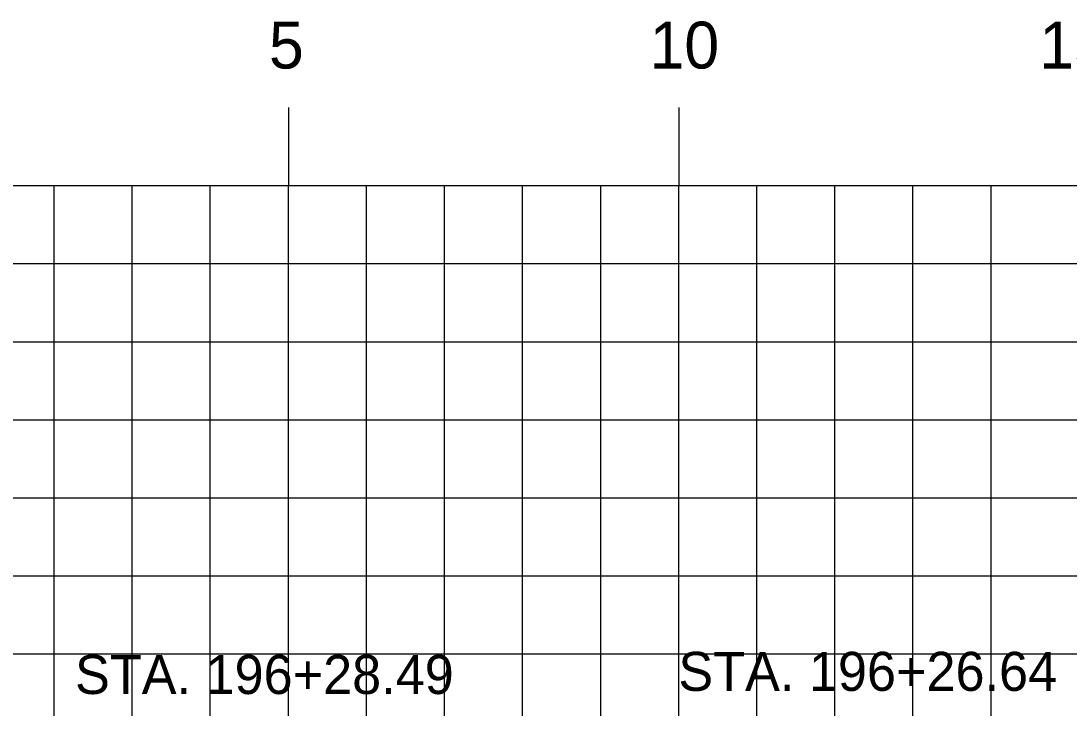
# Model space of a CAD drawing. Extents: x 850598 to 870284, y 366541 to 366651.
# Drawn here: x 863736.11 to 863749.53, y 366588.53 to 366597.33 of the extents above; entities that cross this region are included whole.
import ezdxf

# ---------------------------------------------------------------- set-up
doc = ezdxf.new("R2010")
doc.units = 0
for name, color, linetype in [('D_Text_Monospaced', 7, 'Continuous'), ('H_V ANNOTATION', 7, 'Continuous'), ('MAJOR', 7, 'Continuous'), ('MINOR', 7, 'Continuous')]:
    doc.layers.add(name, color=color, linetype=linetype)

msp = doc.modelspace()

# ---------------------------------------------------------------- linework, layer by layer
at = {"layer": 'MAJOR'}
for p, q in [((863739.533, 366596.227), (863739.533, 366595.225)), ((863739.533, 366596.227), (863739.533, 366595.225)), ((863744.533, 366596.227), (863744.533, 366595.225)), ((863744.533, 366596.227), (863744.533, 366595.225)), ((863694.533, 366595.225), (863834.533, 366595.225)), ((863694.533, 366595.225), (863834.533, 366595.225)), ((863694.533, 366595.225), (863834.533, 366595.225)), ((863694.533, 366595.225), (863834.533, 366595.225)), ((863739.533, 366550.225), (863739.533, 366595.225)), ((863739.533, 366550.225), (863739.533, 366595.225)), ((863744.533, 366550.225), (863744.533, 366595.225)), ((863744.533, 366550.225), (863744.533, 366595.225)), ((863694.533, 366590.225), (863834.533, 366590.225)), ((863694.533, 366590.225), (863834.533, 366590.225))]:
    msp.add_line(p, q, dxfattribs=at)
at = {"layer": 'MINOR'}
for p, q in [((863736.533, 366550.225), (863736.533, 366595.225)), ((863736.533, 366550.225), (863736.533, 366595.225)), ((863737.533, 366550.225), (863737.533, 366595.225)), ((863737.533, 366550.225), (863737.533, 366595.225)), ((863738.533, 366550.225), (863738.533, 366595.225)), ((863738.533, 366550.225), (863738.533, 366595.225)), ((863740.533, 366550.225), (863740.533, 366595.225)), ((863740.533, 366550.225), (863740.533, 366595.225)), ((863741.533, 366550.225), (863741.533, 366595.225)), ((863741.533, 366550.225), (863741.533, 366595.225)), ((863742.533, 366550.225), (863742.533, 366595.225)), ((863742.533, 366550.225), (863742.533, 366595.225)), ((863743.533, 366550.225), (863743.533, 366595.225)), ((863743.533, 366550.225), (863743.533, 366595.225)), ((863745.533, 366550.225), (863745.533, 366595.225)), ((863745.533, 366550.225), (863745.533, 366595.225)), ((863746.533, 366550.225), (863746.533, 366595.225)), ((863746.533, 366550.225), (863746.533, 366595.225)), ((863747.533, 366550.225), (863747.533, 366595.225)), ((863747.533, 366550.225), (863747.533, 366595.225)), ((863748.533, 366550.225), (863748.533, 366595.225)), ((863748.533, 366550.225), (863748.533, 366595.225)), ((863694.533, 366594.225), (863834.533, 366594.225)), ((863694.533, 366594.225), (863834.533, 366594.225)), ((863694.533, 366593.225), (863834.533, 366593.225)), ((863694.533, 366593.225), (863834.533, 366593.225)), ((863694.533, 366592.225), (863834.533, 366592.225)), ((863694.533, 366592.225), (863834.533, 366592.225)), ((863694.533, 366591.225), (863834.533, 366591.225)), ((863694.533, 366591.225), (863834.533, 366591.225)), ((863694.533, 366589.225), (863834.533, 366589.225)), ((863694.533, 366589.225), (863834.533, 366589.225))]:
    msp.add_line(p, q, dxfattribs=at)

# ---------------------------------------------------------------- texts
at = {"layer": 'D_Text_Monospaced'}
for s, p in [('STA. 196+28.49', (863736.8, 366588.711)), ('STA. 196+26.64', (863744.528, 366588.751))]:
    msp.add_text(s, height=0.49998, dxfattribs=at).set_placement(p)
at = {"layer": 'H_V ANNOTATION'}
for s, p in [('5', (863739.284, 366596.725)), ('10', (863744.158, 366596.725)), ('15', (863749.15, 366596.725))]:
    msp.add_text(s, height=0.6, dxfattribs=at).set_placement(p)

doc.saveas('drawing.dxf')
